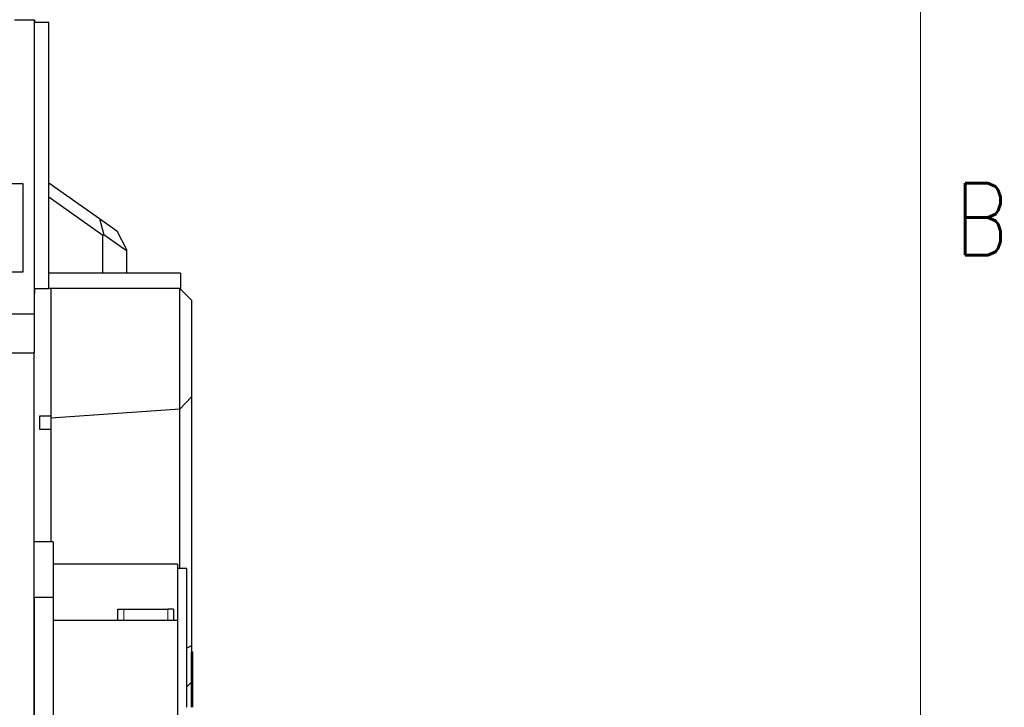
# Model space of a CAD drawing. Header units: inches. Extents: x 0 to 20790, y -12 to 14700.
# Tile 438 of 441: x 19079 to 20758, y 10870 to 12042. Entities that reach past the tile are written whole.
import ezdxf

# ---------------------------------------------------------------- set-up
doc = ezdxf.new("R2010")
doc.units = ezdxf.units.IN
doc.layers.add('1', color=7, linetype='Continuous', true_color=0xffffff)
doc.layers.add('210', color=7, linetype='Continuous', true_color=0xffffff)
doc.styles.add('latin_extended', font='simplex.shx')

msp = doc.modelspace()

# ---------------------------------------------------------------- linework, layer by layer
at = {"layer": '1', "color": 2, "linetype": 'Continuous', "lineweight": 25}
for p, q in [((19069.838, 12041.941), (19103.838, 12041.941)), ((19104.338, 12040.942), (19103.825, 12040.942)), ((19103.838, 12041.941), (19103.838, 11539.941)), ((19128.838, 12037.024), (19103.838, 12037.024)), ((19104.338, 12040.942), (19104.338, 12037.024)), ((19128.838, 11584.024), (19128.838, 12037.024)), ((19084.838, 11762.441), (18934.838, 11762.441)), ((19084.838, 11612.441), (19084.838, 11762.441)), ((19128.838, 11763.942), (19215.087, 11702.88)), ((19220.902, 11674.258), (19128.838, 11739.437)), ((19215.087, 11702.88), (19244.579, 11682)), ((19215.087, 11702.88), (19222.648, 11675.161)), ((19222.648, 11675.161), (19220.902, 11674.258)), ((19220.902, 11610.024), (19220.902, 11674.258)), ((19260.902, 11648.077), (19222.648, 11675.161)), ((19244.579, 11682), (19260.902, 11650.443)), ((19260.902, 11650.443), (19260.902, 11648.077)), ((19260.902, 11648.077), (19260.902, 11610.024)), ((18934.838, 11612.441), (19084.838, 11612.441)), ((19352.838, 11610.024), (19128.838, 11610.024)), ((19352.838, 11610.024), (19352.838, 11584.024)), ((19103.825, 11582.932), (19104.338, 11582.932)), ((19103.838, 11584.024), (19128.838, 11584.024)), ((19104.338, 11584.024), (19104.338, 11582.932)), ((19104.338, 11582.932), (19104.338, 11582.105)), ((19352.838, 11584.024), (19128.838, 11584.024)), ((19351.838, 11583.942), (19131.838, 11583.942)), ((19131.838, 11583.942), (19131.838, 11362.548)), ((19351.887, 11583.894), (19351.838, 11583.942)), ((19351.887, 11583.894), (19371.838, 11563.942)), ((19351.887, 11377.936), (19351.887, 11583.894)), ((19103.825, 11575.05), (19104.338, 11575.05)), ((19104.338, 11582.104), (19104.338, 11575.05)), ((19371.838, 11563.942), (19371.838, 11399.331)), ((19103.838, 11539.941), (18939.838, 11539.941)), ((19103.838, 11539.941), (19103.838, 11473.941)), ((16960.624, 11473.941), (19103.838, 11473.941)), ((19103.838, 10723.972), (19103.838, 11473.941)), ((19351.887, 11377.936), (19371.838, 11399.331)), ((19371.838, 11399.331), (19371.838, 10974.799)), ((19112.838, 11365.942), (19112.838, 11343.942)), ((19351.887, 11377.936), (19131.838, 11362.548)), ((19351.887, 11106.445), (19351.887, 11377.936)), ((19131.838, 11362.548), (19131.838, 11151.943)), ((19135.838, 11151.942), (19103.838, 11151.942)), ((19135.838, 11151.942), (19135.838, 11056.942)), ((19347.838, 11113.942), (19135.838, 11113.942)), ((19347.838, 11113.942), (19347.838, 11017.942)), ((19363.838, 11106.442), (19347.838, 11106.442)), ((19363.838, 10869.943), (19363.838, 11106.442)), ((19135.838, 11056.942), (19103.838, 11056.942)), ((19103.838, 11056.942), (19103.838, 10676.942)), ((19135.838, 11056.942), (19135.838, 10676.942)), ((19246.238, 11036.942), (19256.238, 11036.942)), ((19246.238, 11017.942), (19246.238, 11036.942)), ((19256.238, 11036.942), (19331.238, 11036.942)), ((19341.238, 11036.942), (19331.238, 11036.942)), ((19341.238, 11036.942), (19341.238, 11017.942)), ((19347.838, 11017.942), (19135.838, 11017.942)), ((19347.838, 11017.942), (19347.838, 10696.202)), ((19371.838, 10974.799), (19363.838, 10970.468)), ((19371.838, 10974.799), (19371.838, 10912.673)), ((19372.059, 10963.971), (19371.838, 10963.971)), ((19371.838, 10961.971), (19372.059, 10961.971)), ((19372.059, 10869.943), (19372.059, 10963.971)), ((19374.059, 10963.971), (19372.059, 10963.971)), ((19374.059, 10869.942), (19374.059, 10963.971)), ((19371.838, 10912.673), (19363.838, 10904.673))]:
    msp.add_line(p, q, dxfattribs=at)
at = {"layer": '1', "color": 110, "linetype": 'Continuous', "lineweight": 13}
for p, q in [((19256.238, 11036.942), (19256.238, 11017.942)), ((19331.238, 11017.942), (19331.238, 11036.942))]:
    msp.add_line(p, q, dxfattribs=at)
at = {"layer": '1', "color": 2, "linetype": 'Continuous', "lineweight": 25}
for points in [[(19131.839, 11365.94), (19125.506, 11365.94), (19119.172, 11365.94), (19112.838, 11365.94)], [(19112.838, 11343.943), (19119.172, 11343.943), (19125.505, 11343.943), (19131.838, 11343.943)]]:
    msp.add_open_spline(points, degree=3, dxfattribs=at)
at = {"layer": '210', "color": 7, "linetype": 'Continuous', "lineweight": 18}
msp.add_line((20615, 175), (20615, 14525), dxfattribs=at)

# ---------------------------------------------------------------- texts
at = {"layer": '210', "color": 211, "linetype": 'Continuous', "lineweight": 18, "insert": (20673.721, 11640.689), "char_height": 122.5, "attachment_point": 7, "line_spacing_factor": 0.963855, "style": 'latin_extended'}
msp.add_mtext('\\W0.8203;B', dxfattribs=at)

doc.saveas('drawing.dxf')
